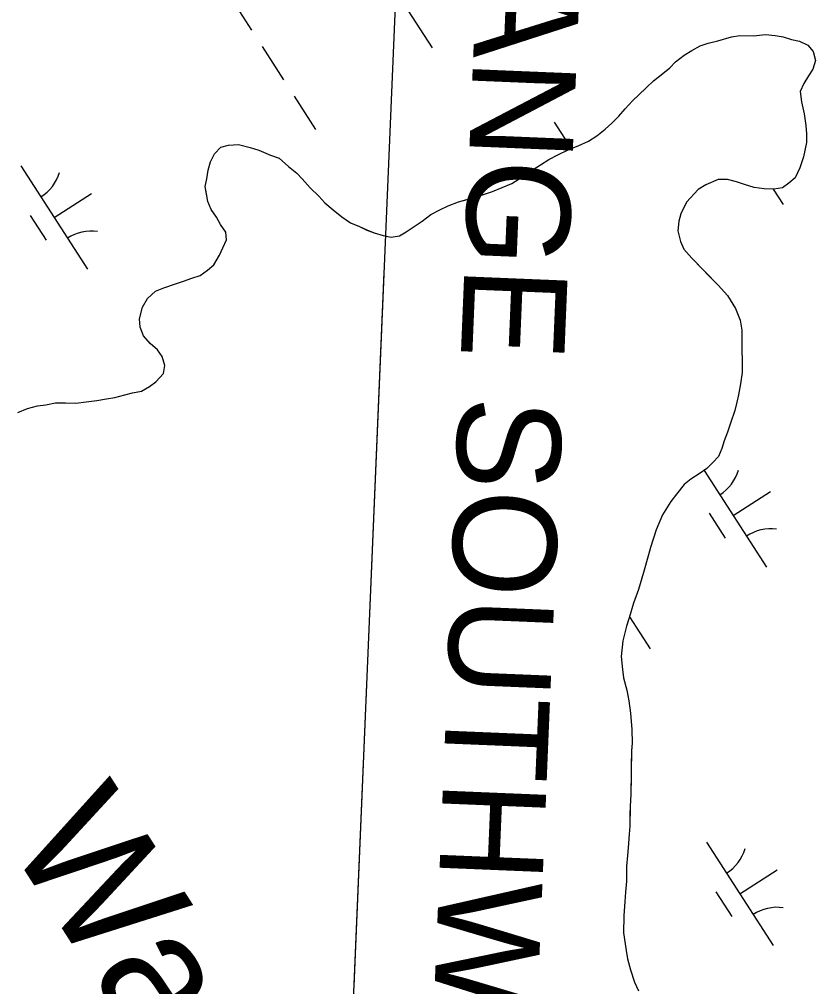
# Model space of a CAD drawing. Extents: x 3937982 to 3958556, y 219448 to 241894.
# Drawn here: x 3943556.3 to 3943879.6, y 233102.5 to 233495.5 of the extents above; entities that cross this region are included whole.
import ezdxf

# ---------------------------------------------------------------- set-up
doc = ezdxf.new("R2010")
doc.units = 0
for name, color, linetype in [('V-RIVR-IDEN', 7, 'Continuous'), ('V-RIVR-RANG', 7, 'Continuous'), ('V-RIVR-RANG-IDEN', 7, 'Continuous'), ('V-TOPO-MINR', 7, 'Continuous'), ('V-TOPO-SHOR', 7, 'Continuous'), ('V-WETL-SWMP', 7, 'Continuous')]:
    doc.layers.add(name, color=color, linetype=linetype)

msp = doc.modelspace()

# ---------------------------------------------------------------- linework, layer by layer
at = {"layer": 'V-RIVR-RANG'}
for points in [[(3943765.567, 234844.599), (3943658.865, 232314.647)], [(3943765.567, 234844.599), (3943658.865, 232314.647)], [(3943704.33, 233392.601), (3943692.109, 233102.859)]]:
    msp.add_lwpolyline(points, dxfattribs=at)
at = {"layer": 'V-TOPO-MINR'}
msp.add_lwpolyline([(3943765.567, 234844.599), (3943658.865, 232314.647)], dxfattribs=at)
at = {"layer": 'V-TOPO-SHOR'}
for points in [[(3943631.806, 233427.637), (3943632.4, 233430.67), (3943633, 233434.256), (3943633.875, 233437.562), (3943635.576, 233440.857), (3943638.1, 233443.587), (3943641.151, 233444.375), (3943645.3, 233444.596), (3943649.984, 233443.429), (3943653.562, 233442.276), (3943658.236, 233440.279), (3943661.813, 233439.126), (3943665.639, 233435.757), (3943668.92, 233432.949), (3943671.101, 233430.711), (3943674.37, 233427.074), (3943677.919, 233423.709), (3943680.37, 233420.911), (3943683.649, 233418.104), (3943687.207, 233415.294), (3943690.766, 233412.758), (3943694.34, 233411.329), (3943697.363, 233409.905), (3943700.387, 233408.761), (3943703.965, 233407.608), (3943707.275, 233407.009), (3943710.599, 233407.519), (3943713.384, 233409.141), (3943716.175, 233411.04), (3943719.8, 233413.477), (3943723.43, 233416.195), (3943727.048, 233418.081), (3943730.387, 233419.697), (3943734.554, 233421.298), (3943738.163, 233422.357), (3943741.769, 233423.416), (3943745.101, 233424.477), (3943748.434, 233425.538), (3943752.325, 233427.145), (3943756.216, 233428.751), (3943759.282, 233430.645), (3943762.071, 233432.544), (3943764.861, 233434.442), (3943767.926, 233436.337), (3943771.273, 233438.504), (3943774.892, 233440.392), (3943779.342, 233442.542), (3943783.233, 233444.15), (3943787.405, 233446.03), (3943790.751, 233448.197), (3943794.104, 233450.917), (3943796.902, 233453.368), (3943799.701, 233456.096), (3943802.228, 233459.102), (3943805.313, 233462.377), (3943807.553, 233464.56), (3943810.914, 233467.833), (3943813.716, 233470.561), (3943817.623, 233473.549), (3943820.417, 233475.724), (3943822.661, 233478.182), (3943826.29, 233480.897), (3943829.356, 233482.792), (3943832.699, 233484.684), (3943836.031, 233485.745), (3943839.914, 233486.798), (3943845.464, 233488.383), (3943848.788, 233488.893), (3943854.315, 233488.819), (3943859.298, 233489.306), (3943863.163, 233488.979), (3943866.472, 233488.381), (3943869.775, 233487.232), (3943873.083, 233486.636), (3943876.378, 233484.934), (3943878.557, 233482.417), (3943879.614, 233478.808), (3943878.461, 233475.23), (3943876.765, 233472.488), (3943874.791, 233469.473), (3943873.366, 233466.174), (3943873.863, 233462.023), (3943874.904, 233457.034), (3943875.67, 233452.324), (3943875.901, 233449.004), (3943875.854, 233445.409), (3943874.672, 233439.622), (3943873.23, 233435.217), (3943871.242, 233431.096), (3943868.725, 233428.919), (3943866.212, 233427.016), (3943862.612, 233426.513), (3943858.743, 233426.564), (3943854.604, 233427.17), (3943850.75, 233428.327), (3943847.446, 233429.476), (3943843.864, 233430.355), (3943839.996, 233430.406), (3943834.992, 233428.26), (3943831.926, 233426.365), (3943827.159, 233421.178)], [(3943555.676, 233335.766), (3943559.567, 233337.373), (3943563.729, 233338.424), (3943567.052, 233338.934), (3943570.931, 233339.71), (3943575.079, 233339.655), (3943579.224, 233339.602), (3943583.377, 233340.097), (3943587.807, 233340.593), (3943591.686, 233341.369), (3943595.01, 233341.879), (3943599.171, 233342.93), (3943602.223, 233343.718), (3943605.825, 233344.5), (3943609.167, 233346.391), (3943611.68, 233348.291), (3943614.765, 233351.568), (3943615.363, 233354.878), (3943614.304, 233358.484), (3943612.405, 233361.276), (3943609.399, 233363.803), (3943606.675, 233366.881), (3943605.342, 233370.492), (3943605.108, 233373.811), (3943606.278, 233378.495), (3943608.258, 233382.063), (3943611.617, 233385.057), (3943614.951, 233386.396), (3943619.672, 233387.992), (3943623.002, 233389.055), (3943626.338, 233390.392), (3943629.668, 233391.453), (3943632.738, 233393.624), (3943635.255, 233395.803), (3943637.518, 233399.643), (3943638.939, 233402.664), (3943640.365, 233405.963), (3943640.129, 233409.006), (3943637.958, 233412.076), (3943636.34, 233415.138), (3943634.169, 233418.208), (3943632.832, 233421.542), (3943632.318, 233424.59), (3943631.806, 233427.637)], [(3943827.159, 233421.178), (3943824.883, 233416.508), (3943824.015, 233413.479), (3943823.687, 233409.613), (3943824.734, 233405.177), (3943826.075, 233402.119), (3943829.346, 233398.482), (3943833.708, 233394.001), (3943836.164, 233391.48), (3943839.981, 233387.56), (3943843.795, 233383.361), (3943847.043, 233378.067), (3943848.915, 233373.342), (3943849.689, 233369.185), (3943849.601, 233362.554), (3943849.783, 233355.363), (3943849.738, 233352.045), (3943849.123, 233347.355), (3943848.235, 233342.944), (3943847.643, 233339.911), (3943846.768, 233336.605), (3943845.042, 233331.377), (3943843.887, 233327.799), (3943842.457, 233324.223), (3943841.589, 233321.194), (3943840.163, 233317.897), (3943837.919, 233315.437), (3943835.398, 233312.984), (3943832.33, 233310.813), (3943828.983, 233308.646), (3943826.19, 233306.471), (3943823.097, 233302.641), (3943820.847, 233299.631), (3943817.457, 233294.148), (3943814.889, 233288.101), (3943812.581, 233280.945), (3943811.713, 233277.914), (3943809.683, 233270.754), (3943807.658, 233263.871), (3943805.649, 233258.368), (3943803.91, 233252.31), (3943802.761, 233249.008), (3943801.299, 233242.946), (3943800.662, 233236.595), (3943801.145, 233231.338), (3943801.653, 233228.014), (3943802.97, 233223.021), (3943803.74, 233218.587), (3943804.502, 233213.603), (3943804.967, 233206.961), (3943805.169, 233201.429), (3943804.854, 233198.392), (3943804.772, 233192.314), (3943804.711, 233187.613), (3943804.618, 233180.705), (3943804.276, 233175.735), (3943804.235, 233172.694), (3943804.17, 233167.719), (3943803.85, 233164.405), (3943803.5, 233158.882), (3943803.183, 233155.845), (3943802.849, 233151.427), (3943802.767, 233145.347), (3943802.433, 233140.927), (3943802.105, 233137.063), (3943801.751, 233131.263), (3943801.659, 233124.353), (3943802.671, 233117.152), (3943803.179, 233113.828), (3943804.502, 233109.388), (3943806.095, 233104.391), (3943807.705, 233100.776)]]:
    msp.add_lwpolyline(points, dxfattribs=at)
at = {"layer": 'V-WETL-SWMP'}
for p, q in [((3943696.78, 233526.002), (3943723.843, 233483.959)), ((3943641.914, 233504.605), (3943650.574, 233491.151)), ((3943832.699, 233484.683), (3943836.03, 233485.744)), ((3943836.03, 233485.744), (3943839.914, 233486.798)), ((3943839.914, 233486.798), (3943845.464, 233488.383)), ((3943845.464, 233488.383), (3943848.788, 233488.892)), ((3943848.788, 233488.892), (3943854.316, 233488.819)), ((3943854.316, 233488.819), (3943859.298, 233489.306)), ((3943859.298, 233489.306), (3943863.163, 233488.978)), ((3943863.163, 233488.978), (3943866.473, 233488.381)), ((3943866.473, 233488.381), (3943869.775, 233487.232)), ((3943869.775, 233487.232), (3943873.084, 233486.635)), ((3943873.084, 233486.635), (3943876.378, 233484.933)), ((3943654.904, 233484.424), (3943663.564, 233470.97)), ((3943826.291, 233480.898), (3943829.357, 233482.792)), ((3943829.357, 233482.792), (3943832.699, 233484.683)), ((3943876.378, 233484.933), (3943878.557, 233482.416)), ((3943878.557, 233482.416), (3943879.614, 233478.808)), ((3943820.417, 233475.723), (3943822.661, 233478.181)), ((3943822.661, 233478.181), (3943826.291, 233480.898)), ((3943879.614, 233478.808), (3943878.461, 233475.23)), ((3943817.624, 233473.549), (3943820.417, 233475.723)), ((3943878.461, 233475.23), (3943876.766, 233472.488)), ((3943805.313, 233462.378), (3943813.715, 233470.56)), ((3943813.715, 233470.56), (3943817.624, 233473.549)), ((3943876.766, 233472.488), (3943874.791, 233469.474)), ((3943874.791, 233469.474), (3943873.365, 233466.175)), ((3943873.365, 233466.175), (3943873.863, 233462.022)), ((3943667.894, 233464.243), (3943676.554, 233450.789)), ((3943802.229, 233459.102), (3943805.313, 233462.378)), ((3943799.701, 233456.095), (3943802.229, 233459.102)), ((3943873.863, 233462.022), (3943874.903, 233457.033)), ((3943796.901, 233453.368), (3943799.701, 233456.095)), ((3943874.903, 233457.033), (3943875.67, 233452.323)), ((3943773.481, 233453.717), (3943780.394, 233442.977)), ((3943790.751, 233448.197), (3943794.104, 233450.917)), ((3943794.104, 233450.917), (3943796.901, 233453.368)), ((3943875.67, 233452.323), (3943875.902, 233449.003)), ((3943787.405, 233446.03), (3943790.751, 233448.197)), ((3943875.902, 233449.003), (3943875.854, 233445.41)), ((3943635.576, 233440.856), (3943638.1, 233443.587)), ((3943638.1, 233443.587), (3943641.151, 233444.376)), ((3943641.151, 233444.376), (3943645.301, 233444.597)), ((3943645.301, 233444.597), (3943649.984, 233443.429)), ((3943649.984, 233443.429), (3943653.563, 233442.276)), ((3943774.891, 233440.391), (3943779.342, 233442.543)), ((3943779.342, 233442.543), (3943783.233, 233444.15)), ((3943783.233, 233444.15), (3943787.405, 233446.03)), ((3943875.854, 233445.41), (3943874.672, 233439.621)), ((3943633.874, 233437.562), (3943635.576, 233440.856)), ((3943653.563, 233442.276), (3943658.236, 233440.279)), ((3943658.236, 233440.279), (3943661.814, 233439.126)), ((3943661.814, 233439.126), (3943665.639, 233435.758)), ((3943771.272, 233438.504), (3943774.891, 233440.391)), ((3943874.672, 233439.621), (3943873.231, 233435.217)), ((3943556.913, 233435.972), (3943583.975, 233393.929)), ((3943633, 233434.256), (3943633.874, 233437.562)), ((3943665.639, 233435.758), (3943668.919, 233432.95)), ((3943764.86, 233434.442), (3943767.926, 233436.337)), ((3943767.926, 233436.337), (3943771.272, 233438.504)), ((3943873.231, 233435.217), (3943871.242, 233431.097)), ((3943631.807, 233427.637), (3943632.4, 233430.67)), ((3943632.4, 233430.67), (3943633, 233434.256)), ((3943668.919, 233432.95), (3943671.101, 233430.71)), ((3943671.101, 233430.71), (3943674.37, 233427.073)), ((3943759.281, 233430.646), (3943764.86, 233434.442)), ((3943871.242, 233431.097), (3943868.725, 233428.919)), ((3943632.832, 233421.542), (3943631.807, 233427.637)), ((3943674.37, 233427.073), (3943677.919, 233423.709)), ((3943748.433, 233425.538), (3943756.216, 233428.752)), ((3943756.216, 233428.752), (3943759.281, 233430.646)), ((3943834.992, 233428.26), (3943831.926, 233426.366)), ((3943839.996, 233430.405), (3943834.992, 233428.26)), ((3943843.865, 233430.354), (3943839.996, 233430.405)), ((3943847.447, 233429.477), (3943843.865, 233430.354)), ((3943850.749, 233428.328), (3943847.447, 233429.477)), ((3943854.604, 233427.171), (3943850.749, 233428.328)), ((3943858.742, 233426.563), (3943854.604, 233427.171)), ((3943866.212, 233427.017), (3943862.612, 233426.512)), ((3943868.725, 233428.919), (3943866.212, 233427.017)), ((3943570.444, 233414.951), (3943585.58, 233424.693)), ((3943677.919, 233423.709), (3943680.37, 233420.912)), ((3943734.555, 233421.299), (3943741.77, 233423.415)), ((3943741.77, 233423.415), (3943748.433, 233425.538)), ((3943831.926, 233426.366), (3943827.158, 233421.177)), ((3943862.612, 233426.512), (3943858.742, 233426.563)), ((3943862.388, 233426.515), (3943866.409, 233420.268)), ((3943634.17, 233418.207), (3943632.832, 233421.542)), ((3943680.37, 233420.912), (3943683.65, 233418.104)), ((3943727.049, 233418.082), (3943730.387, 233419.696)), ((3943730.387, 233419.696), (3943734.555, 233421.299)), ((3943827.158, 233421.177), (3943824.884, 233416.508)), ((3943560.709, 233415.82), (3943567.204, 233405.729)), ((3943636.341, 233415.138), (3943634.17, 233418.207)), ((3943637.959, 233412.076), (3943636.341, 233415.138)), ((3943683.65, 233418.104), (3943687.206, 233415.293)), ((3943687.206, 233415.293), (3943690.766, 233412.758)), ((3943719.801, 233413.478), (3943723.43, 233416.195)), ((3943723.43, 233416.195), (3943727.049, 233418.082)), ((3943824.884, 233416.508), (3943824.015, 233413.479)), ((3943640.129, 233409.006), (3943637.959, 233412.076)), ((3943690.766, 233412.758), (3943694.34, 233411.328)), ((3943694.34, 233411.328), (3943697.362, 233409.906)), ((3943713.385, 233409.141), (3943716.175, 233411.039)), ((3943716.175, 233411.039), (3943719.801, 233413.478)), ((3943824.015, 233413.479), (3943823.687, 233409.613)), ((3943640.365, 233405.962), (3943640.129, 233409.006)), ((3943697.362, 233409.906), (3943700.388, 233408.76)), ((3943700.388, 233408.76), (3943703.966, 233407.607)), ((3943703.966, 233407.607), (3943707.275, 233407.01)), ((3943707.275, 233407.01), (3943710.599, 233407.519)), ((3943710.599, 233407.519), (3943713.385, 233409.141)), ((3943823.687, 233409.613), (3943824.734, 233405.176)), ((3943638.939, 233402.664), (3943640.365, 233405.962)), ((3943824.734, 233405.176), (3943826.076, 233402.118)), ((3943635.255, 233395.802), (3943637.517, 233399.642)), ((3943637.517, 233399.642), (3943638.939, 233402.664)), ((3943826.076, 233402.118), (3943829.345, 233398.481)), ((3943632.738, 233393.624), (3943635.255, 233395.802)), ((3943829.345, 233398.481), (3943839.981, 233387.559)), ((3943626.337, 233390.392), (3943629.669, 233391.453)), ((3943629.669, 233391.453), (3943632.738, 233393.624)), ((3943614.951, 233386.396), (3943619.671, 233387.992)), ((3943619.671, 233387.992), (3943623.002, 233389.054)), ((3943623.002, 233389.054), (3943626.337, 233390.392)), ((3943839.981, 233387.559), (3943843.795, 233383.362)), ((3943608.259, 233382.062), (3943611.616, 233385.058)), ((3943611.616, 233385.058), (3943614.951, 233386.396)), ((3943606.277, 233378.495), (3943608.259, 233382.062)), ((3943843.795, 233383.362), (3943847.042, 233378.067)), ((3943605.109, 233373.811), (3943606.277, 233378.495)), ((3943847.042, 233378.067), (3943848.914, 233373.342)), ((3943605.341, 233370.491), (3943605.109, 233373.811)), ((3943848.914, 233373.342), (3943849.688, 233369.186)), ((3943606.675, 233366.88), (3943605.341, 233370.491)), ((3943849.688, 233369.186), (3943849.6, 233362.553)), ((3943609.399, 233363.803), (3943606.675, 233366.88)), ((3943612.406, 233361.275), (3943609.399, 233363.803)), ((3943614.304, 233358.485), (3943612.406, 233361.275)), ((3943849.6, 233362.553), (3943849.782, 233355.363)), ((3943615.362, 233354.878), (3943614.304, 233358.485)), ((3943614.765, 233351.569), (3943615.362, 233354.878)), ((3943849.782, 233355.363), (3943849.738, 233352.046)), ((3943609.168, 233346.391), (3943611.681, 233348.292)), ((3943611.681, 233348.292), (3943614.765, 233351.569)), ((3943849.738, 233352.046), (3943849.123, 233347.355)), ((3943602.222, 233343.718), (3943605.826, 233344.5)), ((3943605.826, 233344.5), (3943609.168, 233346.391)), ((3943849.123, 233347.355), (3943848.235, 233342.944)), ((3943583.377, 233340.098), (3943587.806, 233340.592)), ((3943587.806, 233340.592), (3943591.686, 233341.37)), ((3943591.686, 233341.37), (3943595.01, 233341.879)), ((3943595.01, 233341.879), (3943599.171, 233342.93)), ((3943599.171, 233342.93), (3943602.222, 233343.718)), ((3943848.235, 233342.944), (3943847.642, 233339.911)), ((3943555.676, 233335.766), (3943559.567, 233337.373)), ((3943559.567, 233337.373), (3943563.728, 233338.424)), ((3943563.728, 233338.424), (3943567.052, 233338.933)), ((3943567.052, 233338.933), (3943570.932, 233339.71)), ((3943570.932, 233339.71), (3943579.224, 233339.601)), ((3943579.224, 233339.601), (3943583.377, 233340.098)), ((3943846.769, 233336.606), (3943845.041, 233331.376)), ((3943847.642, 233339.911), (3943846.769, 233336.606)), ((3943845.041, 233331.376), (3943843.887, 233327.798)), ((3943843.887, 233327.798), (3943842.458, 233324.223)), ((3943841.588, 233321.194), (3943840.163, 233317.896)), ((3943842.458, 233324.223), (3943841.588, 233321.194)), ((3943840.163, 233317.896), (3943837.919, 233315.438)), ((3943835.398, 233312.983), (3943832.329, 233310.813)), ((3943837.919, 233315.438), (3943835.398, 233312.983)), ((3943832.329, 233310.813), (3943828.983, 233308.646)), ((3943834.366, 233312.253), (3943859.671, 233272.94)), ((3943826.19, 233306.471), (3943823.098, 233302.642)), ((3943828.983, 233308.646), (3943826.19, 233306.471)), ((3943823.098, 233302.642), (3943820.847, 233299.631)), ((3943846.139, 233293.962), (3943861.275, 233303.704)), ((3943820.847, 233299.631), (3943817.457, 233294.148)), ((3943817.457, 233294.148), (3943814.889, 233288.1)), ((3943836.404, 233294.831), (3943842.899, 233284.741)), ((3943814.889, 233288.1), (3943812.582, 233280.944)), ((3943811.713, 233277.914), (3943809.683, 233270.754)), ((3943812.582, 233280.944), (3943811.713, 233277.914)), ((3943809.683, 233270.754), (3943807.657, 233263.87)), ((3943807.657, 233263.87), (3943805.649, 233258.368)), ((3943805.649, 233258.368), (3943803.91, 233252.31)), ((3943803.91, 233252.31), (3943802.76, 233249.008)), ((3943804.034, 233252.741), (3943812.382, 233239.771)), ((3943802.76, 233249.008), (3943801.298, 233242.946)), ((3943801.298, 233242.946), (3943800.661, 233236.596)), ((3943800.661, 233236.596), (3943801.144, 233231.338)), ((3943801.144, 233231.338), (3943801.653, 233228.014)), ((3943801.653, 233228.014), (3943802.969, 233223.021)), ((3943802.969, 233223.021), (3943803.739, 233218.588)), ((3943803.739, 233218.588), (3943804.502, 233213.602)), ((3943804.502, 233213.602), (3943804.967, 233206.961)), ((3943804.967, 233206.961), (3943805.17, 233201.43)), ((3943805.17, 233201.43), (3943804.853, 233198.393)), ((3943804.853, 233198.393), (3943804.619, 233180.705)), ((3943804.619, 233180.705), (3943804.277, 233175.734)), ((3943804.277, 233175.734), (3943804.17, 233167.719)), ((3943804.17, 233167.719), (3943803.85, 233164.406)), ((3943803.85, 233164.406), (3943803.5, 233158.882)), ((3943835.307, 233161.264), (3943862.369, 233119.221)), ((3943803.183, 233155.845), (3943802.848, 233151.427)), ((3943803.5, 233158.882), (3943803.183, 233155.845)), ((3943802.848, 233151.427), (3943802.768, 233145.346)), ((3943848.838, 233140.242), (3943863.974, 233149.985)), ((3943802.768, 233145.346), (3943802.433, 233140.928)), ((3943802.433, 233140.928), (3943802.105, 233137.062)), ((3943839.103, 233141.111), (3943845.598, 233131.021)), ((3943802.105, 233137.062), (3943801.752, 233131.262)), ((3943801.752, 233131.262), (3943801.66, 233124.352)), ((3943801.66, 233124.352), (3943802.67, 233117.152)), ((3943802.67, 233117.152), (3943803.179, 233113.828)), ((3943803.179, 233113.828), (3943804.502, 233109.387)), ((3943804.502, 233109.387), (3943806.095, 233104.391)), ((3943806.095, 233104.391), (3943807.705, 233100.776))]:
    msp.add_line(p, q, dxfattribs=at)
for centre, start, end in [((3943555.694, 233438.305), 301.99668, 343.54034), ((3943585.594, 233391.853), 81.99668, 123.54034), ((3943831.389, 233317.316), 301.99668, 343.54034), ((3943861.289, 233270.864), 81.99668, 123.54034), ((3943834.088, 233163.597), 301.99668, 343.54034), ((3943863.988, 233117.145), 81.99668, 123.54034)]:
    msp.add_arc(centre, 17.623, start, end, dxfattribs=at)

# ---------------------------------------------------------------- texts
at = {"layer": 'V-RIVR-IDEN'}
msp.add_text('Water', height=49.9999, rotation=302.76856, dxfattribs=at).set_placement((3943550.809, 233161.515))
at = {"layer": 'V-RIVR-RANG'}
msp.add_text('ENTRANCE RANGE SOUTHWEST PASS', height=42, rotation=267.62762, dxfattribs=at).set_placement((3943757.213, 233882.066))
at = {"layer": 'V-RIVR-RANG-IDEN'}
msp.add_text('ENTRANCE RANGE SOUTHWEST PASS', height=42, rotation=267.62762, dxfattribs=at).set_placement((3943757.213, 233882.066))

doc.saveas('drawing.dxf')
